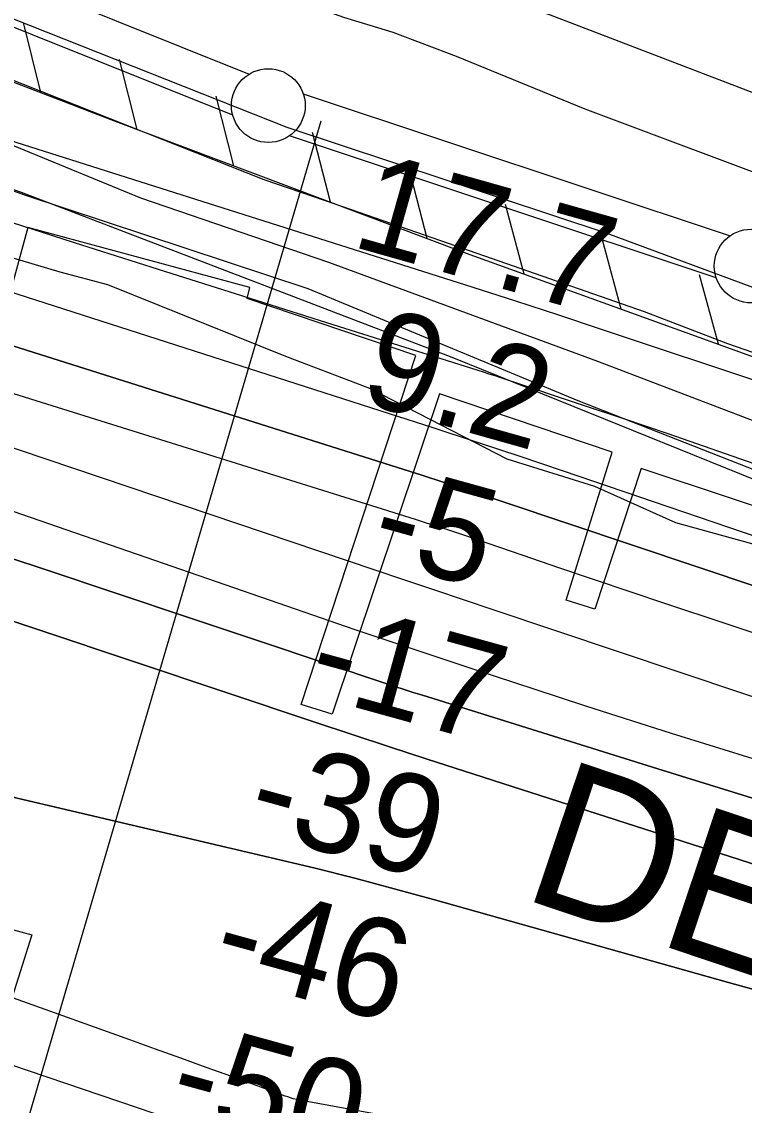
# Model space of a CAD drawing. Extents: x 3567028 to 3605064, y 510945 to 536587.
# Drawn here: x 3590827 to 3591317, y 524480 to 525215 of the extents above; entities that cross this region are included whole.
import ezdxf

# ---------------------------------------------------------------- set-up
doc = ezdxf.new("R2010")
doc.units = 0
for name, color, linetype in [('V-FLOD-BASE', 7, 'Continuous'), ('V-LEVE-TOET', 7, 'Continuous'), ('V-RIVR-EDGE', 7, 'Continuous'), ('V-RIVR-RANG', 7, 'Continuous'), ('V-ROAD-CNTR', 7, 'Continuous'), ('V-RRAP-FSHR', 7, 'Continuous'), ('V-RRAP-RVMT', 7, 'Continuous'), ('V-RRAP-RVMT-IDEN', 7, 'Continuous'), ('V-SITE-VEGE', 7, 'Continuous'), ('V-SURV-LINE', 7, 'Continuous'), ('V-TOPO-DPTH', 7, 'Continuous'), ('V-TOPO-MAJR', 7, 'Continuous'), ('V-TOPO-MINR', 7, 'Continuous'), ('V-TOPO-WATR', 7, 'Continuous')]:
    doc.layers.add(name, color=color, linetype=linetype)

msp = doc.modelspace()

# ---------------------------------------------------------------- linework, layer by layer
at = {"layer": 'V-FLOD-BASE'}
msp.add_lwpolyline([(3591563.1, 524943.53), (3591431.52, 524994.07), (3591223.57, 525071.25), (3591006.75, 525142.98), (3590820.63, 525216.74), (3590698.59, 525263.86), (3590580.64, 525310.99), (3590426.56, 525371.77), (3590128.62, 525490.6)], dxfattribs=at)
at = {"layer": 'V-LEVE-TOET'}
for points in [[(3591831.09, 524932.24), (3591781.32, 524950), (3591693.37, 524981.42), (3591670.22, 524990.28), (3591670.18, 524990.3), (3591657.91, 524993.71), (3591635.41, 525000.55), (3591585.64, 525022.4), (3591503.83, 525058.59), (3591487.47, 525062.69), (3591469.48, 525068.48), (3591468.38, 525068.84), (3591407.69, 525083.19), (3591353.83, 525100.95), (3591208.6, 525155.59), (3591121.34, 525191.11), (3591078.39, 525207.5), (3591044.98, 525217.75), (3590938.62, 525256), (3590770.22, 525326.33), (3590640.68, 525378.23), (3590475, 525445.16), (3590257.52, 525538.71)], [(3590769.96, 525195.26), (3590990.85, 525107.84), (3591032.44, 525093.49), (3591105.4, 525068.22), (3591248.58, 525018.35), (3591305.16, 524996.5), (3591453.12, 524945.27)]]:
    msp.add_lwpolyline(points, dxfattribs=at)
at = {"layer": 'V-RIVR-EDGE'}
msp.add_lwpolyline([(3591837.08, 524684.8), (3591641.21, 524766.78), (3591590.4, 524785.28), (3591539.57, 524796.44), (3591470.99, 524814.99), (3591422.61, 524827.98), (3591362.02, 524853.86), (3591326.49, 524859.46), (3591270.16, 524874.92), (3591215.08, 524899.57), (3591155.69, 524918.09), (3591103.67, 524945.18), (3591062.67, 524966.12), (3591005.74, 524987.7), (3590885.15, 525036.41), (3590852.7, 525045.07), (3590806.17, 525058.66)], dxfattribs=at)
at = {"layer": 'V-RIVR-RANG'}
msp.add_line((3591029.39, 525147.45), (3590776.14, 524283.81), dxfattribs=at)
at = {"layer": 'V-ROAD-CNTR'}
msp.add_lwpolyline([(3591506.81, 525095.86), (3591185.09, 525219.27), (3590965.05, 525295.42), (3590692.25, 525403.67), (3590389.68, 525517.19), (3590200.36, 525597.13), (3590076.03, 525646.89)], dxfattribs=at)
at = {"layer": 'V-RRAP-FSHR'}
for p, q in [((3590839.65, 525166.79), (3590827.88, 525214.18)), ((3590905.02, 525141.75), (3590892.9, 525189.06)), ((3590970.53, 525117.09), (3590958.42, 525164.39)), ((3591036.04, 525092.42), (3591023.92, 525139.73)), ((3591101.55, 525067.76), (3591089.44, 525115.06)), ((3591167.27, 525043.65), (3591154.52, 525090.79)), ((3591233.11, 525019.87), (3591220.35, 525067.01)), ((3591298.94, 524996.09), (3591286.19, 525043.23))]:
    msp.add_line(p, q, dxfattribs=at)
for points in [[(3588917.04, 525761.31), (3589447.59, 525584.6), (3590826.44, 525099.17), (3591118.31, 524987.3), (3591395.83, 524875.06), (3591763.71, 524756.51), (3592225.8, 524550.85), (3592906.78, 524405.02), (3593563.33, 524292.21), (3594407.38, 524107.91), (3594566.65, 524086.38), (3595126.75, 524010.21), (3595621.59, 523977.26), (3596093.57, 523947.6), (3596400.03, 523918.94), (3596892.95, 523935.06), (3597072.02, 523933.27), (3597276.95, 523951.18), (3597524.66, 523991.45)], [(3589991.76, 525497.02), (3590084.14, 525457.26), (3590434.33, 525322.77), (3590890, 525147.41), (3591125.51, 525058.74), (3591532.81, 524911.61), (3591545.43, 524894.47)]]:
    msp.add_lwpolyline(points, dxfattribs=at)
at = {"layer": 'V-RRAP-RVMT'}
for points in [[(3590830.93, 525075.29), (3590709.3, 524629.61), (3590833.53, 524595.6), (3590806.93, 524511.8), (3590928.84, 524470.39), (3590927.66, 524466.48), (3591018.73, 524435.95), (3591207.32, 524377.73), (3591300.17, 524343.26), (3591299.24, 524339.88), (3591591.32, 524231), (3591592.59, 524233.75), (3591765.67, 524168.71), (3591768.59, 524174.02), (3591907.35, 524123.08), (3591913.5, 524138.82), (3592048.88, 524092.3)], [(3591371.13, 524870.47), (3591246.63, 524911.96), (3591215.21, 524816.54), (3591195.66, 524822.62), (3591226.99, 524922.94), (3591109.91, 524962.45), (3591037.2, 524745.24), (3591016.21, 524751.75), (3591093.95, 524988.53), (3590979.44, 525027.01), (3590981.23, 525034.66), (3590830.93, 525075.29)]]:
    msp.add_lwpolyline(points, dxfattribs=at)
at = {"layer": 'V-SITE-VEGE'}
msp.add_lwpolyline([(3590710.45, 525176.28), (3590907.22, 525095.41), (3591034.61, 525051.66), (3591217.03, 524984.56), (3591396.46, 524916.25), (3591502.32, 524879.7), (3591514.88, 524873.11), (3591519.66, 524868.92), (3591523.25, 524864.13), (3591523.84, 524858.75), (3591522.05, 524854.56), (3591519.06, 524852.17), (3591504.7, 524852.18), (3591355.17, 524898.33), (3591203.86, 524957.64), (3591020.84, 525033.72), (3590828.85, 525097.25), (3590650.02, 525161.36)], dxfattribs=at)
at = {"layer": 'V-SURV-LINE'}
for points in [[(3589982.29, 525580.02), (3590980.93, 525179.28)], [(3590969.74, 525151.45), (3589971.1, 525552.18)], [(3591017.57, 525165.85), (3591306.9, 525069.68)], [(3591297.45, 525041.21), (3591008.13, 525137.38)]]:
    msp.add_lwpolyline(points, dxfattribs=at)
for centre in [(3590993.88, 525157.92), (3591321.14, 525049.14)]:
    msp.add_circle(centre, 25, dxfattribs=at)
at = {"layer": 'V-TOPO-DPTH'}
for points in [[(3592177.51, 524615.76), (3591323.18, 524915.07), (3591293.99, 524925.22), (3591264.78, 524935.28), (3591235.52, 524945.22), (3591206.23, 524955.06), (3591155.49, 524971.99), (3591151.54, 524973.29), (3591147.59, 524974.58), (3591143.64, 524975.86), (3591139.68, 524977.12), (3591033.54, 525010.68), (3590976.52, 525028.73), (3590919.5, 525046.81), (3590862.5, 525064.94), (3590805.51, 525083.1), (3590017.24, 525334.57)], [(3590323.69, 525151.56), (3590413.81, 525123.45), (3590503.87, 525095.14), (3591098.59, 524907.04), (3591112.43, 524902.62), (3591126.25, 524898.16), (3591140.06, 524893.62), (3591153.84, 524889.04), (3591327.12, 524830.98), (3591427.62, 524797.61), (3591528.24, 524764.6), (3591629.04, 524732.13), (3591729.95, 524700.03), (3592207.16, 524549.66), (3592225.27, 524544.11), (3592243.45, 524538.75), (3592261.71, 524533.68), (3592280.02, 524528.8), (3592974.08, 524349.69)], [(3590323.69, 525151.56), (3590413.81, 525123.45), (3590503.87, 525095.14), (3591098.59, 524907.04), (3591112.43, 524902.62), (3591126.25, 524898.16), (3591140.06, 524893.62), (3591153.84, 524889.04), (3591327.12, 524830.98), (3591427.62, 524797.61), (3591528.24, 524764.6), (3591629.04, 524732.13), (3591729.95, 524700.03), (3592207.16, 524549.66), (3592225.27, 524544.11), (3592243.45, 524538.75), (3592261.71, 524533.68), (3592280.02, 524528.8), (3592974.08, 524349.69)], [(3589988.65, 525127.81), (3590793.83, 524859.51), (3590842.51, 524843.29), (3590891.19, 524827.05), (3590939.86, 524810.8), (3590988.53, 524794.54), (3591073.48, 524766.15), (3591079.68, 524764.1), (3591085.89, 524762.07), (3591092.11, 524760.07), (3591098.34, 524758.1), (3591257.89, 524708.12), (3591344, 524681.53), (3591430.26, 524655.42), (3591516.73, 524630.02), (3591603.34, 524605.09), (3592168.69, 524444.9), (3592191.87, 524438.5), (3592215.1, 524432.29), (3592238.41, 524426.39), (3592261.77, 524420.7), (3592817.03, 524289.11)], [(3592817.03, 524289.11), (3592261.77, 524420.7), (3592238.41, 524426.39), (3592215.1, 524432.29), (3592191.87, 524438.5), (3592168.69, 524444.9), (3591603.34, 524605.09), (3591516.73, 524630.02), (3591430.26, 524655.42), (3591344, 524681.53), (3591257.89, 524708.12), (3591098.34, 524758.1), (3591092.11, 524760.07), (3591085.89, 524762.07), (3591079.68, 524764.1), (3591073.48, 524766.15), (3590988.53, 524794.54), (3590939.86, 524810.8), (3590891.19, 524827.05), (3590842.51, 524843.29), (3590793.83, 524859.51), (3589988.65, 525127.81)], [(3591818.85, 524591.12), (3591738.19, 524617.68), (3591146.33, 524816.05), (3591126.14, 524822.82), (3591105.96, 524829.6), (3591085.77, 524836.39), (3591065.59, 524843.19), (3590769.37, 524943.01), (3590632.68, 524988.69), (3590495.83, 525033.9), (3590358.76, 525078.43), (3590221.54, 525122.49)], [(3591818.85, 524591.12), (3591738.19, 524617.68), (3591146.33, 524816.05), (3591126.14, 524822.82), (3591105.96, 524829.6), (3591085.77, 524836.39), (3591065.59, 524843.19), (3590769.37, 524943.01), (3590632.68, 524988.69), (3590495.83, 525033.9), (3590358.76, 525078.43), (3590221.54, 525122.49)], [(3590286.16, 524987.14), (3590378.48, 524956.34), (3590470.78, 524925.49), (3591025.42, 524739.84), (3591050.75, 524731.41), (3591076.11, 524723.04), (3591101.49, 524714.76), (3591126.89, 524706.53), (3591756.93, 524503.85), (3591809.52, 524486.99)], [(3591809.52, 524486.99), (3591756.93, 524503.85), (3591126.89, 524706.53), (3591101.49, 524714.76), (3591076.11, 524723.04), (3591050.75, 524731.41), (3591025.42, 524739.84), (3590470.78, 524925.49), (3590378.48, 524956.34), (3590286.16, 524987.14)], [(3590320.35, 524814.28), (3590441.93, 524782.43), (3590563.7, 524751.32), (3590685.74, 524721.32), (3590807.97, 524692.05), (3590998.84, 524647.26), (3591025.73, 524640.76), (3591052.55, 524634.03), (3591079.27, 524626.94), (3591105.94, 524619.61), (3591305.8, 524563.28), (3591432.53, 524528.28), (3591559.48, 524494.16), (3591686.79, 524461.37), (3591814.34, 524429.47), (3592146.58, 524348.2), (3592168.74, 524342.95), (3592190.93, 524337.91), (3592213.2, 524333.19), (3592235.52, 524328.68), (3592400.29, 524296.58), (3592504.97, 524275.92), (3592609.59, 524254.94)], [(3592609.59, 524254.94), (3592504.97, 524275.92), (3592400.29, 524296.58), (3592235.52, 524328.68), (3592213.2, 524333.19), (3592190.93, 524337.91), (3592168.74, 524342.95), (3592146.58, 524348.2), (3591814.34, 524429.47), (3591686.79, 524461.37), (3591559.48, 524494.16), (3591432.53, 524528.28), (3591305.8, 524563.28), (3591105.94, 524619.61), (3591079.27, 524626.94), (3591052.55, 524634.03), (3591025.73, 524640.76), (3590998.84, 524647.26), (3590807.97, 524692.05), (3590685.74, 524721.32), (3590563.7, 524751.32), (3590441.93, 524782.43), (3590320.35, 524814.28)]]:
    msp.add_lwpolyline(points, dxfattribs=at)
at = {"layer": 'V-TOPO-MAJR'}
msp.add_lwpolyline([(3591907.4, 524319.9), (3591773.41, 524344.46), (3591639.43, 524369.02), (3591505.44, 524393.61), (3591371.45, 524418.2), (3591021.28, 524482.48), (3591020.26, 524482.67), (3591017.22, 524483.19), (3591013.17, 524483.95), (3591010.79, 524484.48), (3591007.17, 524485.72), (3591005.36, 524486.35), (3591001.76, 524487.63), (3590999.96, 524488.29), (3590969.08, 524499.52), (3590951.83, 524505.78), (3590934.58, 524512.02), (3590917.32, 524518.24), (3590900.06, 524524.44), (3589924.91, 524873.93)], dxfattribs=at)
at = {"layer": 'V-TOPO-MINR'}
for points in [[(3592177.51, 524615.76), (3591323.18, 524915.07), (3591293.99, 524925.22), (3591264.78, 524935.28), (3591235.52, 524945.22), (3591206.23, 524955.06), (3591155.49, 524971.99), (3591151.54, 524973.29), (3591147.59, 524974.58), (3591143.64, 524975.86), (3591139.68, 524977.12), (3591033.54, 525010.68), (3590976.52, 525028.73), (3590919.5, 525046.81), (3590862.5, 525064.94), (3590805.51, 525083.1), (3590017.24, 525334.57)], [(3592910.06, 524456.88), (3592289.63, 524649.81), (3592281.3, 524652.44), (3592272.98, 524655.09), (3592264.68, 524657.8), (3592256.39, 524660.55), (3592152.55, 524695.37), (3592092.34, 524715.54), (3592032.13, 524735.67), (3591971.9, 524755.77), (3591911.66, 524775.84), (3591219.72, 525006.14), (3591190.73, 525015.72), (3591161.72, 525025.21), (3591132.66, 525034.59), (3591103.58, 525043.88), (3590588.99, 525207.06), (3590491.24, 525238.37), (3590393.61, 525270.05), (3590296.16, 525302.28)], [(3592616.21, 524400.73), (3592539.3, 524418.99), (3592462.61, 524438.17), (3592386.06, 524457.95), (3592309.57, 524478.21), (3592271.49, 524488.67), (3592233.54, 524499.6), (3592195.81, 524511.22), (3592158.21, 524523.31), (3591263.3, 524820.15), (3591239.08, 524828.23), (3591214.86, 524836.35), (3591190.68, 524844.55), (3591166.51, 524852.79), (3591126.33, 524866.56), (3591122.26, 524867.94), (3591118.18, 524869.32), (3591114.1, 524870.68), (3591110.01, 524872.02), (3591105.93, 524873.35), (3591101.83, 524874.67), (3591097.73, 524875.97), (3591093.63, 524877.26), (3590005.03, 525217.87)], [(3592619.97, 524462.75), (3592526.99, 524486.28), (3592434.09, 524510.16), (3592264.97, 524554.16), (3592256.72, 524556.37), (3592248.5, 524558.67), (3592240.31, 524561.09), (3592232.15, 524563.6), (3592090.2, 524608.48), (3592011.17, 524633.75), (3591932.25, 524659.38), (3591853.51, 524685.53), (3591774.88, 524712.03), (3591193.86, 524910.02), (3591164.48, 524919.95), (3591135.07, 524929.77), (3591105.61, 524939.43), (3591076.11, 524949), (3590672.34, 525078.7), (3590556.07, 525115.97), (3590439.77, 525153.13), (3590323.42, 525190.13)], [(3592669.86, 524343.1), (3592557.43, 524369.77), (3592445.11, 524396.9), (3592247.1, 524445.37), (3592233.89, 524448.7), (3592220.71, 524452.14), (3592207.57, 524455.76), (3592194.47, 524459.49), (3591442.06, 524679.08), (3591383.65, 524696.4), (3591325.35, 524714.08), (3591267.21, 524732.27), (3591209.18, 524750.81), (3591174.76, 524761.98), (3591134.06, 524775.32), (3591093.41, 524788.81), (3591052.84, 524802.54), (3591012.32, 524816.42), (3590033.05, 525155.18)], [(3592817.03, 524289.11), (3592261.77, 524420.7), (3592238.41, 524426.39), (3592215.1, 524432.29), (3592191.87, 524438.5), (3592168.69, 524444.9), (3591603.34, 524605.09), (3591516.73, 524630.02), (3591430.26, 524655.42), (3591344, 524681.53), (3591257.89, 524708.12), (3591098.34, 524758.1), (3591092.11, 524760.07), (3591085.89, 524762.07), (3591079.68, 524764.1), (3591073.48, 524766.15), (3590988.53, 524794.54), (3590939.86, 524810.8), (3590891.19, 524827.05), (3590842.51, 524843.29), (3590793.83, 524859.51), (3589988.65, 525127.81)], [(3591818.85, 524591.12), (3591738.19, 524617.68), (3591146.33, 524816.05), (3591126.14, 524822.82), (3591105.96, 524829.6), (3591085.77, 524836.39), (3591065.59, 524843.19), (3590769.37, 524943.01), (3590632.68, 524988.69), (3590495.83, 525033.9), (3590358.76, 525078.43), (3590221.54, 525122.49)], [(3591809.52, 524486.99), (3591756.93, 524503.85), (3591126.89, 524706.53), (3591101.49, 524714.76), (3591076.11, 524723.04), (3591050.75, 524731.41), (3591025.42, 524739.84), (3590470.78, 524925.49), (3590378.48, 524956.34), (3590286.16, 524987.14)], [(3592609.59, 524254.94), (3592504.97, 524275.92), (3592400.29, 524296.58), (3592235.52, 524328.68), (3592213.2, 524333.19), (3592190.93, 524337.91), (3592168.74, 524342.95), (3592146.58, 524348.2), (3591814.34, 524429.47), (3591686.79, 524461.37), (3591559.48, 524494.16), (3591432.53, 524528.28), (3591305.8, 524563.28), (3591105.94, 524619.61), (3591079.27, 524626.94), (3591052.55, 524634.03), (3591025.73, 524640.76), (3590998.84, 524647.26), (3590807.97, 524692.05), (3590685.74, 524721.32), (3590563.7, 524751.32), (3590441.93, 524782.43), (3590320.35, 524814.28)]]:
    msp.add_lwpolyline(points, dxfattribs=at)
at = {"layer": 'V-TOPO-WATR'}
msp.add_lwpolyline([(3592974.08, 524349.69), (3592280.02, 524528.8), (3592261.71, 524533.68), (3592243.45, 524538.75), (3592225.27, 524544.11), (3592207.16, 524549.66), (3591729.95, 524700.03), (3591629.04, 524732.13), (3591528.24, 524764.6), (3591427.62, 524797.61), (3591327.12, 524830.98), (3591153.84, 524889.04), (3591140.06, 524893.62), (3591126.25, 524898.16), (3591112.43, 524902.62), (3591098.59, 524907.04), (3590503.87, 525095.14), (3590413.81, 525123.45), (3590323.69, 525151.56)], dxfattribs=at)

# ---------------------------------------------------------------- texts
at = {"layer": 'V-RIVR-RANG'}
for s, rotation, p in [('17.7', 344.25833, (3591048.91, 525062.89)), ('9.2', 344.25833, (3591054.02, 524957.56)), ('-5', 344.546, (3591060.49, 524851.57)), ('-17', 344.546, (3591017.84, 524759.61)), ('-39', 344.546, (3590976.97, 524667.16)), ('-46', 344.546, (3590953.39, 524569.93)), ('-50', 344.546, (3590923.71, 524474.38))]:
    msp.add_text(s, height=67, rotation=rotation, dxfattribs=at).set_placement(p)
at = {"layer": 'V-RRAP-RVMT-IDEN'}
msp.add_text('DESTREHAN', height=100, rotation=341.40128, dxfattribs=at).set_placement((3591163.66, 524621.19))

doc.saveas('drawing.dxf')
